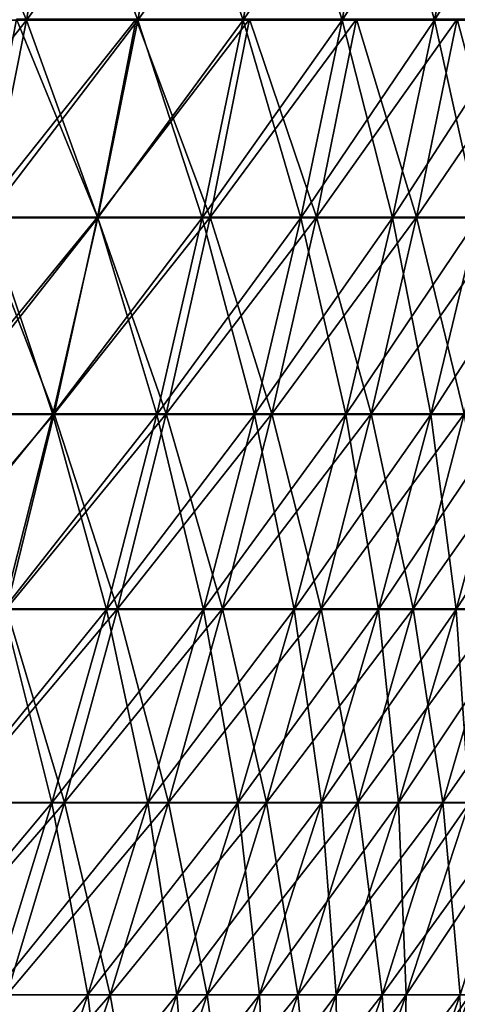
# Model space of a CAD drawing. Header units: millimetres. Extents: x -125 to 125, y -45 to 4025.
# Tile 743 of 755: x 104 to 111, y 3983 to 3999. Entities that reach past the tile are written whole.
import ezdxf

# ---------------------------------------------------------------- set-up
doc = ezdxf.new("R2010")
doc.units = ezdxf.units.MM
doc.header["$LTSCALE"] = 6.999206
for name, color, linetype in [('21', 7, 'CONTINUOUS'), ('22', 7, 'CONTINUOUS'), ('23', 7, 'CONTINUOUS'), ('24', 7, 'CONTINUOUS')]:
    doc.layers.add(name, color=color, linetype=linetype)

msp = doc.modelspace()

# ---------------------------------------------------------------- linework, layer by layer
at = {"layer": '21', "color": 7, "linetype": 'CONTINUOUS'}
for points in [[(103.334, 3995.788, 63.982), (105.256, 3995.788, 60.769), (103.95, 3998.983, 64.363), (103.334, 3995.788, 63.982)], [(103.95, 3998.983, 64.363), (105.256, 3995.788, 60.769), (105.882, 3998.983, 61.131), (103.95, 3998.983, 64.363)], [(105.256, 3995.788, 60.769), (107.077, 3995.788, 57.499), (105.882, 3998.983, 61.131), (105.256, 3995.788, 60.769)], [(105.882, 3998.983, 61.131), (107.077, 3995.788, 57.499), (107.715, 3998.983, 57.842), (105.882, 3998.983, 61.131)], [(107.077, 3995.788, 57.499), (108.797, 3995.788, 54.174), (107.715, 3998.983, 57.842), (107.077, 3995.788, 57.499)], [(107.715, 3998.983, 57.842), (108.797, 3995.788, 54.174), (109.445, 3998.983, 54.497), (107.715, 3998.983, 57.842)], [(108.797, 3995.788, 54.174), (110.414, 3995.788, 50.798), (109.445, 3998.983, 54.497), (108.797, 3995.788, 54.174)], [(109.445, 3998.983, 54.497), (110.414, 3995.788, 50.798), (111.071, 3998.983, 51.101), (109.445, 3998.983, 54.497)], [(110.414, 3995.788, 50.798), (111.926, 3995.788, 47.374), (111.071, 3998.983, 51.101), (110.414, 3995.788, 50.798)], [(111.071, 3998.983, 51.101), (111.926, 3995.788, 47.374), (112.592, 3998.983, 47.656), (111.071, 3998.983, 51.101)], [(102.648, 3992.612, 63.557), (104.556, 3992.612, 60.366), (103.334, 3995.788, 63.982), (102.648, 3992.612, 63.557)], [(103.334, 3995.788, 63.982), (104.556, 3992.612, 60.366), (105.256, 3995.788, 60.769), (103.334, 3995.788, 63.982)], [(104.556, 3992.612, 60.366), (106.366, 3992.612, 57.117), (105.256, 3995.788, 60.769), (104.556, 3992.612, 60.366)], [(105.256, 3995.788, 60.769), (106.366, 3992.612, 57.117), (107.077, 3995.788, 57.499), (105.256, 3995.788, 60.769)], [(106.366, 3992.612, 57.117), (108.074, 3992.612, 53.815), (107.077, 3995.788, 57.499), (106.366, 3992.612, 57.117)], [(107.077, 3995.788, 57.499), (108.074, 3992.612, 53.815), (108.797, 3995.788, 54.174), (107.077, 3995.788, 57.499)], [(108.074, 3992.612, 53.815), (109.68, 3992.612, 50.461), (108.797, 3995.788, 54.174), (108.074, 3992.612, 53.815)], [(108.797, 3995.788, 54.174), (109.68, 3992.612, 50.461), (110.414, 3995.788, 50.798), (108.797, 3995.788, 54.174)], [(109.68, 3992.612, 50.461), (111.182, 3992.612, 47.059), (110.414, 3995.788, 50.798), (109.68, 3992.612, 50.461)], [(110.414, 3995.788, 50.798), (111.182, 3992.612, 47.059), (111.926, 3995.788, 47.374), (110.414, 3995.788, 50.798)], [(102.648, 3992.612, 63.557), (103.785, 3989.459, 59.92), (104.556, 3992.612, 60.366), (102.648, 3992.612, 63.557)], [(103.785, 3989.459, 59.92), (105.581, 3989.459, 56.696), (104.556, 3992.612, 60.366), (103.785, 3989.459, 59.92)], [(104.556, 3992.612, 60.366), (105.581, 3989.459, 56.696), (106.366, 3992.612, 57.117), (104.556, 3992.612, 60.366)], [(105.581, 3989.459, 56.696), (107.277, 3989.459, 53.418), (106.366, 3992.612, 57.117), (105.581, 3989.459, 56.696)], [(106.366, 3992.612, 57.117), (107.277, 3989.459, 53.418), (108.074, 3992.612, 53.815), (106.366, 3992.612, 57.117)], [(107.277, 3989.459, 53.418), (108.871, 3989.459, 50.089), (108.074, 3992.612, 53.815), (107.277, 3989.459, 53.418)], [(108.074, 3992.612, 53.815), (108.871, 3989.459, 50.089), (109.68, 3992.612, 50.461), (108.074, 3992.612, 53.815)], [(108.871, 3989.459, 50.089), (110.362, 3989.459, 46.712), (109.68, 3992.612, 50.461), (108.871, 3989.459, 50.089)], [(109.68, 3992.612, 50.461), (110.362, 3989.459, 46.712), (111.182, 3992.612, 47.059), (109.68, 3992.612, 50.461)], [(110.362, 3989.459, 46.712), (111.748, 3989.459, 43.292), (111.182, 3992.612, 47.059), (110.362, 3989.459, 46.712)], [(102.943, 3986.33, 59.434), (104.724, 3986.33, 56.236), (103.785, 3989.459, 59.92), (102.943, 3986.33, 59.434)], [(103.785, 3989.459, 59.92), (104.724, 3986.33, 56.236), (105.581, 3989.459, 56.696), (103.785, 3989.459, 59.92)], [(104.724, 3986.33, 56.236), (106.406, 3986.33, 52.984), (105.581, 3989.459, 56.696), (104.724, 3986.33, 56.236)], [(105.581, 3989.459, 56.696), (106.406, 3986.33, 52.984), (107.277, 3989.459, 53.418), (105.581, 3989.459, 56.696)], [(106.406, 3986.33, 52.984), (107.988, 3986.33, 49.682), (107.277, 3989.459, 53.418), (106.406, 3986.33, 52.984)], [(107.277, 3989.459, 53.418), (107.988, 3986.33, 49.682), (108.871, 3989.459, 50.089), (107.277, 3989.459, 53.418)], [(107.988, 3986.33, 49.682), (109.466, 3986.33, 46.333), (108.871, 3989.459, 50.089), (107.988, 3986.33, 49.682)], [(108.871, 3989.459, 50.089), (109.466, 3986.33, 46.333), (110.362, 3989.459, 46.712), (108.871, 3989.459, 50.089)], [(109.466, 3986.33, 46.333), (110.841, 3986.33, 42.94), (110.362, 3989.459, 46.712), (109.466, 3986.33, 46.333)], [(110.362, 3989.459, 46.712), (110.841, 3986.33, 42.94), (111.748, 3989.459, 43.292), (110.362, 3989.459, 46.712)], [(110.841, 3986.33, 42.94), (112.111, 3986.33, 39.506), (111.748, 3989.459, 43.292), (110.841, 3986.33, 42.94)], [(102.943, 3986.33, 59.434), (103.795, 3983.228, 55.737), (104.724, 3986.33, 56.236), (102.943, 3986.33, 59.434)], [(103.795, 3983.228, 55.737), (105.463, 3983.228, 52.514), (104.724, 3986.33, 56.236), (103.795, 3983.228, 55.737)], [(104.724, 3986.33, 56.236), (105.463, 3983.228, 52.514), (106.406, 3986.33, 52.984), (104.724, 3986.33, 56.236)], [(105.463, 3983.228, 52.514), (107.03, 3983.228, 49.242), (106.406, 3986.33, 52.984), (105.463, 3983.228, 52.514)], [(106.406, 3986.33, 52.984), (107.03, 3983.228, 49.242), (107.988, 3986.33, 49.682), (106.406, 3986.33, 52.984)], [(107.03, 3983.228, 49.242), (108.495, 3983.228, 45.922), (107.988, 3986.33, 49.682), (107.03, 3983.228, 49.242)], [(107.988, 3986.33, 49.682), (108.495, 3983.228, 45.922), (109.466, 3986.33, 46.333), (107.988, 3986.33, 49.682)], [(108.495, 3983.228, 45.922), (109.858, 3983.228, 42.559), (109.466, 3986.33, 46.333), (108.495, 3983.228, 45.922)], [(109.466, 3986.33, 46.333), (109.858, 3983.228, 42.559), (110.841, 3986.33, 42.94), (109.466, 3986.33, 46.333)], [(109.858, 3983.228, 42.559), (111.117, 3983.228, 39.156), (110.841, 3986.33, 42.94), (109.858, 3983.228, 42.559)], [(110.841, 3986.33, 42.94), (111.117, 3983.228, 39.156), (112.111, 3986.33, 39.506), (110.841, 3986.33, 42.94)], [(102.795, 3980.155, 55.2), (104.446, 3980.155, 52.008), (103.795, 3983.228, 55.737), (102.795, 3980.155, 55.2)], [(103.795, 3983.228, 55.737), (104.446, 3980.155, 52.008), (105.463, 3983.228, 52.514), (103.795, 3983.228, 55.737)], [(104.446, 3980.155, 52.008), (105.999, 3980.155, 48.767), (105.463, 3983.228, 52.514), (104.446, 3980.155, 52.008)], [(105.463, 3983.228, 52.514), (105.999, 3980.155, 48.767), (107.03, 3983.228, 49.242), (105.463, 3983.228, 52.514)], [(105.999, 3980.155, 48.767), (107.45, 3980.155, 45.48), (107.03, 3983.228, 49.242), (105.999, 3980.155, 48.767)], [(107.03, 3983.228, 49.242), (107.45, 3980.155, 45.48), (108.495, 3983.228, 45.922), (107.03, 3983.228, 49.242)], [(107.45, 3980.155, 45.48), (108.8, 3980.155, 42.149), (108.495, 3983.228, 45.922), (107.45, 3980.155, 45.48)], [(108.495, 3983.228, 45.922), (108.8, 3980.155, 42.149), (109.858, 3983.228, 42.559), (108.495, 3983.228, 45.922)], [(108.8, 3980.155, 42.149), (110.046, 3980.155, 38.779), (109.858, 3983.228, 42.559), (108.8, 3980.155, 42.149)], [(109.858, 3983.228, 42.559), (110.046, 3980.155, 38.779), (111.117, 3983.228, 39.156), (109.858, 3983.228, 42.559)], [(110.046, 3980.155, 38.779), (111.188, 3980.155, 35.371), (111.117, 3983.228, 39.156), (110.046, 3980.155, 38.779)]]:
    msp.add_3dface(points, dxfattribs=at)
at = {"layer": '22', "color": 7, "linetype": 'CONTINUOUS'}
for points in [[(105.256, 3995.788, -60.769), (103.334, 3995.788, -63.982), (105.882, 3998.983, -61.131), (105.256, 3995.788, -60.769)], [(105.882, 3998.983, -61.131), (103.334, 3995.788, -63.982), (103.95, 3998.983, -64.363), (105.882, 3998.983, -61.131)], [(107.077, 3995.788, -57.499), (105.256, 3995.788, -60.769), (107.715, 3998.983, -57.842), (107.077, 3995.788, -57.499)], [(107.715, 3998.983, -57.842), (105.256, 3995.788, -60.769), (105.882, 3998.983, -61.131), (107.715, 3998.983, -57.842)], [(108.797, 3995.788, -54.174), (107.077, 3995.788, -57.499), (109.445, 3998.983, -54.497), (108.797, 3995.788, -54.174)], [(109.445, 3998.983, -54.497), (107.077, 3995.788, -57.499), (107.715, 3998.983, -57.842), (109.445, 3998.983, -54.497)], [(110.414, 3995.788, -50.798), (108.797, 3995.788, -54.174), (111.071, 3998.983, -51.101), (110.414, 3995.788, -50.798)], [(111.071, 3998.983, -51.101), (108.797, 3995.788, -54.174), (109.445, 3998.983, -54.497), (111.071, 3998.983, -51.101)], [(111.926, 3995.788, -47.374), (110.414, 3995.788, -50.798), (112.592, 3998.983, -47.656), (111.926, 3995.788, -47.374)], [(112.592, 3998.983, -47.656), (110.414, 3995.788, -50.798), (111.071, 3998.983, -51.101), (112.592, 3998.983, -47.656)], [(104.556, 3992.612, -60.366), (102.648, 3992.612, -63.557), (105.256, 3995.788, -60.769), (104.556, 3992.612, -60.366)], [(105.256, 3995.788, -60.769), (102.648, 3992.612, -63.557), (103.334, 3995.788, -63.982), (105.256, 3995.788, -60.769)], [(106.366, 3992.612, -57.117), (104.556, 3992.612, -60.366), (107.077, 3995.788, -57.499), (106.366, 3992.612, -57.117)], [(107.077, 3995.788, -57.499), (104.556, 3992.612, -60.366), (105.256, 3995.788, -60.769), (107.077, 3995.788, -57.499)], [(108.074, 3992.612, -53.815), (106.366, 3992.612, -57.117), (108.797, 3995.788, -54.174), (108.074, 3992.612, -53.815)], [(108.797, 3995.788, -54.174), (106.366, 3992.612, -57.117), (107.077, 3995.788, -57.499), (108.797, 3995.788, -54.174)], [(109.68, 3992.612, -50.461), (108.074, 3992.612, -53.815), (110.414, 3995.788, -50.798), (109.68, 3992.612, -50.461)], [(110.414, 3995.788, -50.798), (108.074, 3992.612, -53.815), (108.797, 3995.788, -54.174), (110.414, 3995.788, -50.798)], [(111.182, 3992.612, -47.059), (109.68, 3992.612, -50.461), (111.926, 3995.788, -47.374), (111.182, 3992.612, -47.059)], [(111.926, 3995.788, -47.374), (109.68, 3992.612, -50.461), (110.414, 3995.788, -50.798), (111.926, 3995.788, -47.374)], [(103.785, 3989.459, -59.92), (101.891, 3989.459, -63.088), (104.556, 3992.612, -60.366), (103.785, 3989.459, -59.92)], [(104.556, 3992.612, -60.366), (101.891, 3989.459, -63.088), (102.648, 3992.612, -63.557), (104.556, 3992.612, -60.366)], [(105.581, 3989.459, -56.696), (103.785, 3989.459, -59.92), (106.366, 3992.612, -57.117), (105.581, 3989.459, -56.696)], [(106.366, 3992.612, -57.117), (103.785, 3989.459, -59.92), (104.556, 3992.612, -60.366), (106.366, 3992.612, -57.117)], [(107.277, 3989.459, -53.418), (105.581, 3989.459, -56.696), (108.074, 3992.612, -53.815), (107.277, 3989.459, -53.418)], [(108.074, 3992.612, -53.815), (105.581, 3989.459, -56.696), (106.366, 3992.612, -57.117), (108.074, 3992.612, -53.815)], [(108.871, 3989.459, -50.089), (107.277, 3989.459, -53.418), (109.68, 3992.612, -50.461), (108.871, 3989.459, -50.089)], [(109.68, 3992.612, -50.461), (107.277, 3989.459, -53.418), (108.074, 3992.612, -53.815), (109.68, 3992.612, -50.461)], [(110.362, 3989.459, -46.712), (108.871, 3989.459, -50.089), (111.182, 3992.612, -47.059), (110.362, 3989.459, -46.712)], [(111.182, 3992.612, -47.059), (108.871, 3989.459, -50.089), (109.68, 3992.612, -50.461), (111.182, 3992.612, -47.059)], [(111.748, 3989.459, -43.292), (110.362, 3989.459, -46.712), (112.579, 3992.612, -43.613), (111.748, 3989.459, -43.292)], [(112.579, 3992.612, -43.613), (110.362, 3989.459, -46.712), (111.182, 3992.612, -47.059), (112.579, 3992.612, -43.613)], [(104.724, 3986.33, -56.236), (102.943, 3986.33, -59.434), (105.581, 3989.459, -56.696), (104.724, 3986.33, -56.236)], [(105.581, 3989.459, -56.696), (102.943, 3986.33, -59.434), (103.785, 3989.459, -59.92), (105.581, 3989.459, -56.696)], [(106.406, 3986.33, -52.984), (104.724, 3986.33, -56.236), (107.277, 3989.459, -53.418), (106.406, 3986.33, -52.984)], [(107.277, 3989.459, -53.418), (104.724, 3986.33, -56.236), (105.581, 3989.459, -56.696), (107.277, 3989.459, -53.418)], [(107.988, 3986.33, -49.682), (106.406, 3986.33, -52.984), (108.871, 3989.459, -50.089), (107.988, 3986.33, -49.682)], [(108.871, 3989.459, -50.089), (106.406, 3986.33, -52.984), (107.277, 3989.459, -53.418), (108.871, 3989.459, -50.089)], [(109.466, 3986.33, -46.333), (107.988, 3986.33, -49.682), (110.362, 3989.459, -46.712), (109.466, 3986.33, -46.333)], [(110.362, 3989.459, -46.712), (107.988, 3986.33, -49.682), (108.871, 3989.459, -50.089), (110.362, 3989.459, -46.712)], [(110.841, 3986.33, -42.94), (109.466, 3986.33, -46.333), (111.748, 3989.459, -43.292), (110.841, 3986.33, -42.94)], [(111.748, 3989.459, -43.292), (109.466, 3986.33, -46.333), (110.362, 3989.459, -46.712), (111.748, 3989.459, -43.292)], [(112.111, 3986.33, -39.506), (110.841, 3986.33, -42.94), (113.028, 3989.459, -39.83), (112.111, 3986.33, -39.506)], [(113.028, 3989.459, -39.83), (110.841, 3986.33, -42.94), (111.748, 3989.459, -43.292), (113.028, 3989.459, -39.83)], [(103.795, 3983.228, -55.737), (102.03, 3983.228, -58.907), (104.724, 3986.33, -56.236), (103.795, 3983.228, -55.737)], [(104.724, 3986.33, -56.236), (102.03, 3983.228, -58.907), (102.943, 3986.33, -59.434), (104.724, 3986.33, -56.236)], [(105.463, 3983.228, -52.514), (103.795, 3983.228, -55.737), (106.406, 3986.33, -52.984), (105.463, 3983.228, -52.514)], [(106.406, 3986.33, -52.984), (103.795, 3983.228, -55.737), (104.724, 3986.33, -56.236), (106.406, 3986.33, -52.984)], [(107.03, 3983.228, -49.242), (105.463, 3983.228, -52.514), (107.988, 3986.33, -49.682), (107.03, 3983.228, -49.242)], [(107.988, 3986.33, -49.682), (105.463, 3983.228, -52.514), (106.406, 3986.33, -52.984), (107.988, 3986.33, -49.682)], [(108.495, 3983.228, -45.922), (107.03, 3983.228, -49.242), (109.466, 3986.33, -46.333), (108.495, 3983.228, -45.922)], [(109.466, 3986.33, -46.333), (107.03, 3983.228, -49.242), (107.988, 3986.33, -49.682), (109.466, 3986.33, -46.333)], [(109.858, 3983.228, -42.559), (108.495, 3983.228, -45.922), (110.841, 3986.33, -42.94), (109.858, 3983.228, -42.559)], [(110.841, 3986.33, -42.94), (108.495, 3983.228, -45.922), (109.466, 3986.33, -46.333), (110.841, 3986.33, -42.94)], [(111.117, 3983.228, -39.156), (109.858, 3983.228, -42.559), (112.111, 3986.33, -39.506), (111.117, 3983.228, -39.156)], [(112.111, 3986.33, -39.506), (109.858, 3983.228, -42.559), (110.841, 3986.33, -42.94), (112.111, 3986.33, -39.506)], [(104.446, 3980.155, -52.008), (102.795, 3980.155, -55.2), (105.463, 3983.228, -52.514), (104.446, 3980.155, -52.008)], [(105.463, 3983.228, -52.514), (102.795, 3980.155, -55.2), (103.795, 3983.228, -55.737), (105.463, 3983.228, -52.514)], [(105.999, 3980.155, -48.767), (104.446, 3980.155, -52.008), (107.03, 3983.228, -49.242), (105.999, 3980.155, -48.767)], [(107.03, 3983.228, -49.242), (104.446, 3980.155, -52.008), (105.463, 3983.228, -52.514), (107.03, 3983.228, -49.242)], [(107.45, 3980.155, -45.48), (105.999, 3980.155, -48.767), (108.495, 3983.228, -45.922), (107.45, 3980.155, -45.48)], [(108.495, 3983.228, -45.922), (105.999, 3980.155, -48.767), (107.03, 3983.228, -49.242), (108.495, 3983.228, -45.922)], [(108.8, 3980.155, -42.149), (107.45, 3980.155, -45.48), (109.858, 3983.228, -42.559), (108.8, 3980.155, -42.149)], [(109.858, 3983.228, -42.559), (107.45, 3980.155, -45.48), (108.495, 3983.228, -45.922), (109.858, 3983.228, -42.559)], [(110.046, 3980.155, -38.779), (108.8, 3980.155, -42.149), (111.117, 3983.228, -39.156), (110.046, 3980.155, -38.779)], [(111.117, 3983.228, -39.156), (108.8, 3980.155, -42.149), (109.858, 3983.228, -42.559), (111.117, 3983.228, -39.156)], [(111.188, 3980.155, -35.371), (110.046, 3980.155, -38.779), (112.27, 3983.228, -35.716), (111.188, 3980.155, -35.371)], [(112.27, 3983.228, -35.716), (110.046, 3980.155, -38.779), (111.117, 3983.228, -39.156), (112.27, 3983.228, -35.716)]]:
    msp.add_3dface(points, dxfattribs=at)
at = {"layer": '23', "color": 7, "linetype": 'CONTINUOUS'}
for points in [[(102.208, 3998.971, -63.285), (104.109, 3998.971, -60.107), (102.762, 4002.185, -63.627), (102.208, 3998.971, -63.285)], [(102.762, 4002.185, -63.627), (104.109, 3998.971, -60.107), (104.673, 4002.185, -60.433), (102.762, 4002.185, -63.627)], [(104.109, 3998.971, -60.107), (105.91, 3998.971, -56.873), (104.673, 4002.185, -60.433), (104.109, 3998.971, -60.107)], [(104.673, 4002.185, -60.433), (105.91, 3998.971, -56.873), (106.484, 4002.185, -57.181), (104.673, 4002.185, -60.433)], [(105.91, 3998.971, -56.873), (107.612, 3998.971, -53.584), (106.484, 4002.185, -57.181), (105.91, 3998.971, -56.873)], [(106.484, 4002.185, -57.181), (107.612, 3998.971, -53.584), (108.194, 4002.185, -53.874), (106.484, 4002.185, -57.181)], [(107.612, 3998.971, -53.584), (109.211, 3998.971, -50.245), (108.194, 4002.185, -53.874), (107.612, 3998.971, -53.584)], [(108.194, 4002.185, -53.874), (109.211, 3998.971, -50.245), (109.802, 4002.185, -50.517), (108.194, 4002.185, -53.874)], [(109.211, 3998.971, -50.245), (110.706, 3998.971, -46.858), (109.802, 4002.185, -50.517), (109.211, 3998.971, -50.245)], [(109.802, 4002.185, -50.517), (110.706, 3998.971, -46.858), (111.306, 4002.185, -47.112), (109.802, 4002.185, -50.517)], [(110.706, 3998.971, -46.858), (112.097, 3998.971, -43.426), (111.306, 4002.185, -47.112), (110.706, 3998.971, -46.858)], [(102.208, 3998.971, -63.285), (103.471, 3995.776, -59.739), (104.109, 3998.971, -60.107), (102.208, 3998.971, -63.285)], [(103.471, 3995.776, -59.739), (105.262, 3995.776, -56.524), (104.109, 3998.971, -60.107), (103.471, 3995.776, -59.739)], [(104.109, 3998.971, -60.107), (105.262, 3995.776, -56.524), (105.91, 3998.971, -56.873), (104.109, 3998.971, -60.107)], [(105.262, 3995.776, -56.524), (106.952, 3995.776, -53.256), (105.91, 3998.971, -56.873), (105.262, 3995.776, -56.524)], [(105.91, 3998.971, -56.873), (106.952, 3995.776, -53.256), (107.612, 3998.971, -53.584), (105.91, 3998.971, -56.873)], [(106.952, 3995.776, -53.256), (108.542, 3995.776, -49.937), (107.612, 3998.971, -53.584), (106.952, 3995.776, -53.256)], [(107.612, 3998.971, -53.584), (108.542, 3995.776, -49.937), (109.211, 3998.971, -50.245), (107.612, 3998.971, -53.584)], [(108.542, 3995.776, -49.937), (110.028, 3995.776, -46.571), (109.211, 3998.971, -50.245), (108.542, 3995.776, -49.937)], [(109.211, 3998.971, -50.245), (110.028, 3995.776, -46.571), (110.706, 3998.971, -46.858), (109.211, 3998.971, -50.245)], [(110.028, 3995.776, -46.571), (111.41, 3995.776, -43.16), (110.706, 3998.971, -46.858), (110.028, 3995.776, -46.571)], [(110.706, 3998.971, -46.858), (111.41, 3995.776, -43.16), (112.097, 3998.971, -43.426), (110.706, 3998.971, -46.858)], [(102.76, 3992.602, -59.328), (104.538, 3992.602, -56.136), (103.471, 3995.776, -59.739), (102.76, 3992.602, -59.328)], [(103.471, 3995.776, -59.739), (104.538, 3992.602, -56.136), (105.262, 3995.776, -56.524), (103.471, 3995.776, -59.739)], [(104.538, 3992.602, -56.136), (106.217, 3992.602, -52.89), (105.262, 3995.776, -56.524), (104.538, 3992.602, -56.136)], [(105.262, 3995.776, -56.524), (106.217, 3992.602, -52.89), (106.952, 3995.776, -53.256), (105.262, 3995.776, -56.524)], [(106.217, 3992.602, -52.89), (107.795, 3992.602, -49.594), (106.952, 3995.776, -53.256), (106.217, 3992.602, -52.89)], [(106.952, 3995.776, -53.256), (107.795, 3992.602, -49.594), (108.542, 3995.776, -49.937), (106.952, 3995.776, -53.256)], [(107.795, 3992.602, -49.594), (109.271, 3992.602, -46.251), (108.542, 3995.776, -49.937), (107.795, 3992.602, -49.594)], [(108.542, 3995.776, -49.937), (109.271, 3992.602, -46.251), (110.028, 3995.776, -46.571), (108.542, 3995.776, -49.937)], [(109.271, 3992.602, -46.251), (110.644, 3992.602, -42.864), (110.028, 3995.776, -46.571), (109.271, 3992.602, -46.251)], [(110.028, 3995.776, -46.571), (110.644, 3992.602, -42.864), (111.41, 3995.776, -43.16), (110.028, 3995.776, -46.571)], [(110.644, 3992.602, -42.864), (111.911, 3992.602, -39.436), (111.41, 3995.776, -43.16), (110.644, 3992.602, -42.864)], [(102.76, 3992.602, -59.328), (103.74, 3989.451, -55.707), (104.538, 3992.602, -56.136), (102.76, 3992.602, -59.328)], [(103.74, 3989.451, -55.707), (105.406, 3989.451, -52.486), (104.538, 3992.602, -56.136), (103.74, 3989.451, -55.707)], [(104.538, 3992.602, -56.136), (105.406, 3989.451, -52.486), (106.217, 3992.602, -52.89), (104.538, 3992.602, -56.136)], [(105.406, 3989.451, -52.486), (106.973, 3989.451, -49.215), (106.217, 3992.602, -52.89), (105.406, 3989.451, -52.486)], [(106.217, 3992.602, -52.89), (106.973, 3989.451, -49.215), (107.795, 3992.602, -49.594), (106.217, 3992.602, -52.89)], [(106.973, 3989.451, -49.215), (108.437, 3989.451, -45.898), (107.795, 3992.602, -49.594), (106.973, 3989.451, -49.215)], [(107.795, 3992.602, -49.594), (108.437, 3989.451, -45.898), (109.271, 3992.602, -46.251), (107.795, 3992.602, -49.594)], [(108.437, 3989.451, -45.898), (109.799, 3989.451, -42.537), (109.271, 3992.602, -46.251), (108.437, 3989.451, -45.898)], [(109.271, 3992.602, -46.251), (109.799, 3989.451, -42.537), (110.644, 3992.602, -42.864), (109.271, 3992.602, -46.251)], [(109.799, 3989.451, -42.537), (111.057, 3989.451, -39.135), (110.644, 3992.602, -42.864), (109.799, 3989.451, -42.537)], [(110.644, 3992.602, -42.864), (111.057, 3989.451, -39.135), (111.911, 3992.602, -39.436), (110.644, 3992.602, -42.864)], [(111.057, 3989.451, -39.135), (112.21, 3989.451, -35.696), (111.911, 3992.602, -39.436), (111.057, 3989.451, -39.135)], [(102.868, 3986.325, -55.239), (104.521, 3986.325, -52.045), (103.74, 3989.451, -55.707), (102.868, 3986.325, -55.239)], [(103.74, 3989.451, -55.707), (104.521, 3986.325, -52.045), (105.406, 3989.451, -52.486), (103.74, 3989.451, -55.707)], [(104.521, 3986.325, -52.045), (106.074, 3986.325, -48.802), (105.406, 3989.451, -52.486), (104.521, 3986.325, -52.045)], [(105.406, 3989.451, -52.486), (106.074, 3986.325, -48.802), (106.973, 3989.451, -49.215), (105.406, 3989.451, -52.486)], [(106.074, 3986.325, -48.802), (107.526, 3986.325, -45.512), (106.973, 3989.451, -49.215), (106.074, 3986.325, -48.802)], [(106.973, 3989.451, -49.215), (107.526, 3986.325, -45.512), (108.437, 3989.451, -45.898), (106.973, 3989.451, -49.215)], [(107.526, 3986.325, -45.512), (108.877, 3986.325, -42.179), (108.437, 3989.451, -45.898), (107.526, 3986.325, -45.512)], [(108.437, 3989.451, -45.898), (108.877, 3986.325, -42.179), (109.799, 3989.451, -42.537), (108.437, 3989.451, -45.898)], [(108.877, 3986.325, -42.179), (110.124, 3986.325, -38.806), (109.799, 3989.451, -42.537), (108.877, 3986.325, -42.179)], [(109.799, 3989.451, -42.537), (110.124, 3986.325, -38.806), (111.057, 3989.451, -39.135), (109.799, 3989.451, -42.537)], [(110.124, 3986.325, -38.806), (111.267, 3986.325, -35.397), (111.057, 3989.451, -39.135), (110.124, 3986.325, -38.806)], [(111.057, 3989.451, -39.135), (111.267, 3986.325, -35.397), (112.21, 3989.451, -35.696), (111.057, 3989.451, -39.135)], [(102.868, 3986.325, -55.239), (103.561, 3983.227, -51.567), (104.521, 3986.325, -52.045), (102.868, 3986.325, -55.239)], [(103.561, 3983.227, -51.567), (105.1, 3983.227, -48.353), (104.521, 3986.325, -52.045), (103.561, 3983.227, -51.567)], [(104.521, 3986.325, -52.045), (105.1, 3983.227, -48.353), (106.074, 3986.325, -48.802), (104.521, 3986.325, -52.045)], [(105.1, 3983.227, -48.353), (106.539, 3983.227, -45.094), (106.074, 3986.325, -48.802), (105.1, 3983.227, -48.353)], [(106.074, 3986.325, -48.802), (106.539, 3983.227, -45.094), (107.526, 3986.325, -45.512), (106.074, 3986.325, -48.802)], [(106.539, 3983.227, -45.094), (107.877, 3983.227, -41.792), (107.526, 3986.325, -45.512), (106.539, 3983.227, -45.094)], [(107.526, 3986.325, -45.512), (107.877, 3983.227, -41.792), (108.877, 3986.325, -42.179), (107.526, 3986.325, -45.512)], [(107.877, 3983.227, -41.792), (109.113, 3983.227, -38.45), (108.877, 3986.325, -42.179), (107.877, 3983.227, -41.792)], [(108.877, 3986.325, -42.179), (109.113, 3983.227, -38.45), (110.124, 3986.325, -38.806), (108.877, 3986.325, -42.179)], [(109.113, 3983.227, -38.45), (110.245, 3983.227, -35.071), (110.124, 3986.325, -38.806), (109.113, 3983.227, -38.45)], [(110.124, 3986.325, -38.806), (110.245, 3983.227, -35.071), (111.267, 3986.325, -35.397), (110.124, 3986.325, -38.806)], [(110.245, 3983.227, -35.071), (111.273, 3983.227, -31.66), (111.267, 3986.325, -35.397), (110.245, 3983.227, -35.071)], [(102.527, 3980.158, -51.053), (104.051, 3980.158, -47.871), (103.561, 3983.227, -51.567), (102.527, 3980.158, -51.053)], [(103.561, 3983.227, -51.567), (104.051, 3980.158, -47.871), (105.1, 3983.227, -48.353), (103.561, 3983.227, -51.567)], [(104.051, 3980.158, -47.871), (105.476, 3980.158, -44.644), (105.1, 3983.227, -48.353), (104.051, 3980.158, -47.871)], [(105.1, 3983.227, -48.353), (105.476, 3980.158, -44.644), (106.539, 3983.227, -45.094), (105.1, 3983.227, -48.353)], [(105.476, 3980.158, -44.644), (106.8, 3980.158, -41.375), (106.539, 3983.227, -45.094), (105.476, 3980.158, -44.644)], [(106.539, 3983.227, -45.094), (106.8, 3980.158, -41.375), (107.877, 3983.227, -41.792), (106.539, 3983.227, -45.094)], [(106.8, 3980.158, -41.375), (108.024, 3980.158, -38.066), (107.877, 3983.227, -41.792), (106.8, 3980.158, -41.375)], [(107.877, 3983.227, -41.792), (108.024, 3980.158, -38.066), (109.113, 3983.227, -38.45), (107.877, 3983.227, -41.792)], [(108.024, 3980.158, -38.066), (109.145, 3980.158, -34.721), (109.113, 3983.227, -38.45), (108.024, 3980.158, -38.066)], [(109.113, 3983.227, -38.45), (109.145, 3980.158, -34.721), (110.245, 3983.227, -35.071), (109.113, 3983.227, -38.45)], [(109.145, 3980.158, -34.721), (110.162, 3980.158, -31.344), (110.245, 3983.227, -35.071), (109.145, 3980.158, -34.721)], [(110.162, 3980.158, -31.344), (111.075, 3980.158, -27.937), (111.273, 3983.227, -31.66), (110.162, 3980.158, -31.344)], [(110.245, 3983.227, -35.071), (110.162, 3980.158, -31.344), (111.273, 3983.227, -31.66), (110.245, 3983.227, -35.071)]]:
    msp.add_3dface(points, dxfattribs=at)
at = {"layer": '24', "color": 7, "linetype": 'CONTINUOUS'}
for points in [[(104.109, 3998.971, 60.107), (102.208, 3998.971, 63.285), (104.673, 4002.185, 60.433), (104.109, 3998.971, 60.107)], [(104.673, 4002.185, 60.433), (102.208, 3998.971, 63.285), (102.762, 4002.185, 63.627), (104.673, 4002.185, 60.433)], [(105.91, 3998.971, 56.873), (104.109, 3998.971, 60.107), (106.484, 4002.185, 57.181), (105.91, 3998.971, 56.873)], [(106.484, 4002.185, 57.181), (104.109, 3998.971, 60.107), (104.673, 4002.185, 60.433), (106.484, 4002.185, 57.181)], [(107.612, 3998.971, 53.584), (105.91, 3998.971, 56.873), (108.194, 4002.185, 53.874), (107.612, 3998.971, 53.584)], [(108.194, 4002.185, 53.874), (105.91, 3998.971, 56.873), (106.484, 4002.185, 57.181), (108.194, 4002.185, 53.874)], [(109.211, 3998.971, 50.245), (107.612, 3998.971, 53.584), (109.802, 4002.185, 50.517), (109.211, 3998.971, 50.245)], [(109.802, 4002.185, 50.517), (107.612, 3998.971, 53.584), (108.194, 4002.185, 53.874), (109.802, 4002.185, 50.517)], [(110.706, 3998.971, 46.858), (109.211, 3998.971, 50.245), (111.306, 4002.185, 47.112), (110.706, 3998.971, 46.858)], [(111.306, 4002.185, 47.112), (109.211, 3998.971, 50.245), (109.802, 4002.185, 50.517), (111.306, 4002.185, 47.112)], [(112.097, 3998.971, 43.426), (110.706, 3998.971, 46.858), (112.704, 4002.185, 43.662), (112.097, 3998.971, 43.426)], [(112.704, 4002.185, 43.662), (110.706, 3998.971, 46.858), (111.306, 4002.185, 47.112), (112.704, 4002.185, 43.662)], [(103.471, 3995.776, 59.739), (101.582, 3995.776, 62.897), (104.109, 3998.971, 60.107), (103.471, 3995.776, 59.739)], [(104.109, 3998.971, 60.107), (101.582, 3995.776, 62.897), (102.208, 3998.971, 63.285), (104.109, 3998.971, 60.107)], [(105.262, 3995.776, 56.524), (103.471, 3995.776, 59.739), (105.91, 3998.971, 56.873), (105.262, 3995.776, 56.524)], [(105.91, 3998.971, 56.873), (103.471, 3995.776, 59.739), (104.109, 3998.971, 60.107), (105.91, 3998.971, 56.873)], [(106.952, 3995.776, 53.256), (105.262, 3995.776, 56.524), (107.612, 3998.971, 53.584), (106.952, 3995.776, 53.256)], [(107.612, 3998.971, 53.584), (105.262, 3995.776, 56.524), (105.91, 3998.971, 56.873), (107.612, 3998.971, 53.584)], [(108.542, 3995.776, 49.937), (106.952, 3995.776, 53.256), (109.211, 3998.971, 50.245), (108.542, 3995.776, 49.937)], [(109.211, 3998.971, 50.245), (106.952, 3995.776, 53.256), (107.612, 3998.971, 53.584), (109.211, 3998.971, 50.245)], [(110.028, 3995.776, 46.571), (108.542, 3995.776, 49.937), (110.706, 3998.971, 46.858), (110.028, 3995.776, 46.571)], [(110.706, 3998.971, 46.858), (108.542, 3995.776, 49.937), (109.211, 3998.971, 50.245), (110.706, 3998.971, 46.858)], [(111.41, 3995.776, 43.16), (110.028, 3995.776, 46.571), (112.097, 3998.971, 43.426), (111.41, 3995.776, 43.16)], [(112.097, 3998.971, 43.426), (110.028, 3995.776, 46.571), (110.706, 3998.971, 46.858), (112.097, 3998.971, 43.426)], [(104.538, 3992.602, 56.136), (102.76, 3992.602, 59.328), (105.262, 3995.776, 56.524), (104.538, 3992.602, 56.136)], [(105.262, 3995.776, 56.524), (102.76, 3992.602, 59.328), (103.471, 3995.776, 59.739), (105.262, 3995.776, 56.524)], [(106.217, 3992.602, 52.89), (104.538, 3992.602, 56.136), (106.952, 3995.776, 53.256), (106.217, 3992.602, 52.89)], [(106.952, 3995.776, 53.256), (104.538, 3992.602, 56.136), (105.262, 3995.776, 56.524), (106.952, 3995.776, 53.256)], [(107.795, 3992.602, 49.594), (106.217, 3992.602, 52.89), (108.542, 3995.776, 49.937), (107.795, 3992.602, 49.594)], [(108.542, 3995.776, 49.937), (106.217, 3992.602, 52.89), (106.952, 3995.776, 53.256), (108.542, 3995.776, 49.937)], [(109.271, 3992.602, 46.251), (107.795, 3992.602, 49.594), (110.028, 3995.776, 46.571), (109.271, 3992.602, 46.251)], [(110.028, 3995.776, 46.571), (107.795, 3992.602, 49.594), (108.542, 3995.776, 49.937), (110.028, 3995.776, 46.571)], [(110.644, 3992.602, 42.864), (109.271, 3992.602, 46.251), (111.41, 3995.776, 43.16), (110.644, 3992.602, 42.864)], [(111.41, 3995.776, 43.16), (109.271, 3992.602, 46.251), (110.028, 3995.776, 46.571), (111.41, 3995.776, 43.16)], [(111.911, 3992.602, 39.436), (110.644, 3992.602, 42.864), (112.686, 3995.776, 39.709), (111.911, 3992.602, 39.436)], [(112.686, 3995.776, 39.709), (110.644, 3992.602, 42.864), (111.41, 3995.776, 43.16), (112.686, 3995.776, 39.709)], [(103.74, 3989.451, 55.707), (101.975, 3989.451, 58.875), (104.538, 3992.602, 56.136), (103.74, 3989.451, 55.707)], [(104.538, 3992.602, 56.136), (101.975, 3989.451, 58.875), (102.76, 3992.602, 59.328), (104.538, 3992.602, 56.136)], [(105.406, 3989.451, 52.486), (103.74, 3989.451, 55.707), (106.217, 3992.602, 52.89), (105.406, 3989.451, 52.486)], [(106.217, 3992.602, 52.89), (103.74, 3989.451, 55.707), (104.538, 3992.602, 56.136), (106.217, 3992.602, 52.89)], [(106.973, 3989.451, 49.215), (105.406, 3989.451, 52.486), (107.795, 3992.602, 49.594), (106.973, 3989.451, 49.215)], [(107.795, 3992.602, 49.594), (105.406, 3989.451, 52.486), (106.217, 3992.602, 52.89), (107.795, 3992.602, 49.594)], [(108.437, 3989.451, 45.898), (106.973, 3989.451, 49.215), (109.271, 3992.602, 46.251), (108.437, 3989.451, 45.898)], [(109.271, 3992.602, 46.251), (106.973, 3989.451, 49.215), (107.795, 3992.602, 49.594), (109.271, 3992.602, 46.251)], [(109.799, 3989.451, 42.537), (108.437, 3989.451, 45.898), (110.644, 3992.602, 42.864), (109.799, 3989.451, 42.537)], [(110.644, 3992.602, 42.864), (108.437, 3989.451, 45.898), (109.271, 3992.602, 46.251), (110.644, 3992.602, 42.864)], [(111.057, 3989.451, 39.135), (109.799, 3989.451, 42.537), (111.911, 3992.602, 39.436), (111.057, 3989.451, 39.135)], [(111.911, 3992.602, 39.436), (109.799, 3989.451, 42.537), (110.644, 3992.602, 42.864), (111.911, 3992.602, 39.436)], [(112.21, 3989.451, 35.696), (111.057, 3989.451, 39.135), (113.073, 3992.602, 35.971), (112.21, 3989.451, 35.696)], [(113.073, 3992.602, 35.971), (111.057, 3989.451, 39.135), (111.911, 3992.602, 39.436), (113.073, 3992.602, 35.971)], [(104.521, 3986.325, 52.045), (102.868, 3986.325, 55.239), (105.406, 3989.451, 52.486), (104.521, 3986.325, 52.045)], [(105.406, 3989.451, 52.486), (102.868, 3986.325, 55.239), (103.74, 3989.451, 55.707), (105.406, 3989.451, 52.486)], [(106.074, 3986.325, 48.802), (104.521, 3986.325, 52.045), (106.973, 3989.451, 49.215), (106.074, 3986.325, 48.802)], [(106.973, 3989.451, 49.215), (104.521, 3986.325, 52.045), (105.406, 3989.451, 52.486), (106.973, 3989.451, 49.215)], [(107.526, 3986.325, 45.512), (106.074, 3986.325, 48.802), (108.437, 3989.451, 45.898), (107.526, 3986.325, 45.512)], [(108.437, 3989.451, 45.898), (106.074, 3986.325, 48.802), (106.973, 3989.451, 49.215), (108.437, 3989.451, 45.898)], [(108.877, 3986.325, 42.179), (107.526, 3986.325, 45.512), (109.799, 3989.451, 42.537), (108.877, 3986.325, 42.179)], [(109.799, 3989.451, 42.537), (107.526, 3986.325, 45.512), (108.437, 3989.451, 45.898), (109.799, 3989.451, 42.537)], [(110.124, 3986.325, 38.806), (108.877, 3986.325, 42.179), (111.057, 3989.451, 39.135), (110.124, 3986.325, 38.806)], [(111.057, 3989.451, 39.135), (108.877, 3986.325, 42.179), (109.799, 3989.451, 42.537), (111.057, 3989.451, 39.135)], [(111.267, 3986.325, 35.397), (110.124, 3986.325, 38.806), (112.21, 3989.451, 35.696), (111.267, 3986.325, 35.397)], [(112.21, 3989.451, 35.696), (110.124, 3986.325, 38.806), (111.057, 3989.451, 39.135), (112.21, 3989.451, 35.696)], [(103.561, 3983.227, 51.567), (101.924, 3983.227, 54.732), (104.521, 3986.325, 52.045), (103.561, 3983.227, 51.567)], [(104.521, 3986.325, 52.045), (101.924, 3983.227, 54.732), (102.868, 3986.325, 55.239), (104.521, 3986.325, 52.045)], [(105.1, 3983.227, 48.353), (103.561, 3983.227, 51.567), (106.074, 3986.325, 48.802), (105.1, 3983.227, 48.353)], [(106.074, 3986.325, 48.802), (103.561, 3983.227, 51.567), (104.521, 3986.325, 52.045), (106.074, 3986.325, 48.802)], [(106.539, 3983.227, 45.094), (105.1, 3983.227, 48.353), (107.526, 3986.325, 45.512), (106.539, 3983.227, 45.094)], [(107.526, 3986.325, 45.512), (105.1, 3983.227, 48.353), (106.074, 3986.325, 48.802), (107.526, 3986.325, 45.512)], [(107.877, 3983.227, 41.792), (106.539, 3983.227, 45.094), (108.877, 3986.325, 42.179), (107.877, 3983.227, 41.792)], [(108.877, 3986.325, 42.179), (106.539, 3983.227, 45.094), (107.526, 3986.325, 45.512), (108.877, 3986.325, 42.179)], [(109.113, 3983.227, 38.45), (107.877, 3983.227, 41.792), (110.124, 3986.325, 38.806), (109.113, 3983.227, 38.45)], [(110.124, 3986.325, 38.806), (107.877, 3983.227, 41.792), (108.877, 3986.325, 42.179), (110.124, 3986.325, 38.806)], [(110.245, 3983.227, 35.071), (109.113, 3983.227, 38.45), (111.267, 3986.325, 35.397), (110.245, 3983.227, 35.071)], [(111.267, 3986.325, 35.397), (109.113, 3983.227, 38.45), (110.124, 3986.325, 38.806), (111.267, 3986.325, 35.397)], [(111.273, 3983.227, 31.66), (110.245, 3983.227, 35.071), (112.304, 3986.325, 31.953), (111.273, 3983.227, 31.66)], [(112.304, 3986.325, 31.953), (110.245, 3983.227, 35.071), (111.267, 3986.325, 35.397), (112.304, 3986.325, 31.953)], [(104.051, 3980.158, 47.871), (102.527, 3980.158, 51.053), (105.1, 3983.227, 48.353), (104.051, 3980.158, 47.871)], [(105.1, 3983.227, 48.353), (102.527, 3980.158, 51.053), (103.561, 3983.227, 51.567), (105.1, 3983.227, 48.353)], [(105.476, 3980.158, 44.644), (104.051, 3980.158, 47.871), (106.539, 3983.227, 45.094), (105.476, 3980.158, 44.644)], [(106.539, 3983.227, 45.094), (104.051, 3980.158, 47.871), (105.1, 3983.227, 48.353), (106.539, 3983.227, 45.094)], [(106.8, 3980.158, 41.375), (105.476, 3980.158, 44.644), (107.877, 3983.227, 41.792), (106.8, 3980.158, 41.375)], [(107.877, 3983.227, 41.792), (105.476, 3980.158, 44.644), (106.539, 3983.227, 45.094), (107.877, 3983.227, 41.792)], [(108.024, 3980.158, 38.066), (106.8, 3980.158, 41.375), (109.113, 3983.227, 38.45), (108.024, 3980.158, 38.066)], [(109.113, 3983.227, 38.45), (106.8, 3980.158, 41.375), (107.877, 3983.227, 41.792), (109.113, 3983.227, 38.45)], [(109.145, 3980.158, 34.721), (108.024, 3980.158, 38.066), (110.245, 3983.227, 35.071), (109.145, 3980.158, 34.721)], [(110.245, 3983.227, 35.071), (108.024, 3980.158, 38.066), (109.113, 3983.227, 38.45), (110.245, 3983.227, 35.071)], [(110.162, 3980.158, 31.344), (109.145, 3980.158, 34.721), (111.273, 3983.227, 31.66), (110.162, 3980.158, 31.344)], [(111.273, 3983.227, 31.66), (109.145, 3980.158, 34.721), (110.245, 3983.227, 35.071), (111.273, 3983.227, 31.66)], [(111.075, 3980.158, 27.937), (110.162, 3980.158, 31.344), (112.195, 3983.227, 28.218), (111.075, 3980.158, 27.937)], [(112.195, 3983.227, 28.218), (110.162, 3980.158, 31.344), (111.273, 3983.227, 31.66), (112.195, 3983.227, 28.218)]]:
    msp.add_3dface(points, dxfattribs=at)

doc.saveas('drawing.dxf')
